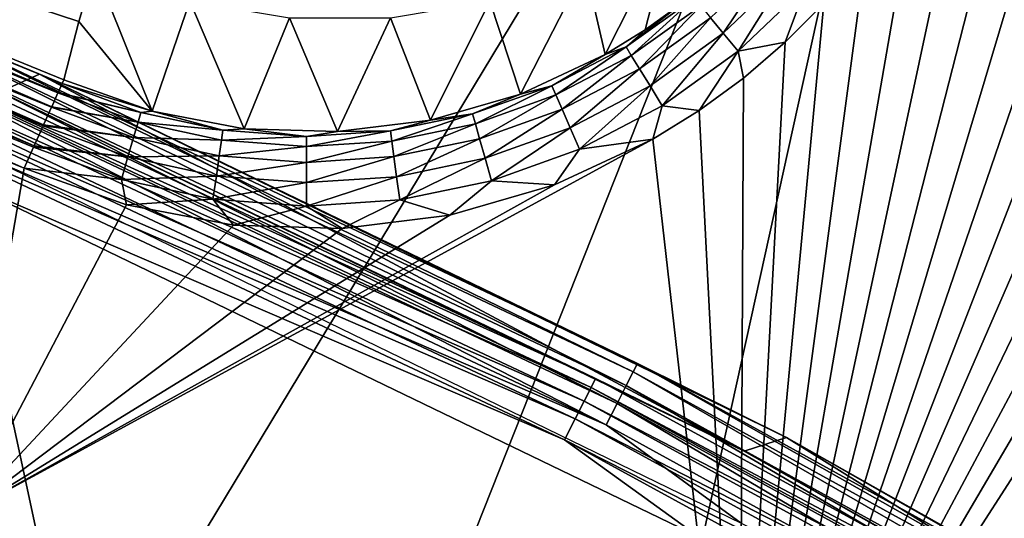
# Model space of a CAD drawing. Header units: millimetres. Extents: x -43.6 to 43.6, y -43.6 to 43.6.
# Tile 620 of 637: x 13.1 to 15.7, y 28.4 to 29.7. Entities that reach past the tile are written whole.
import ezdxf

# ---------------------------------------------------------------- set-up
doc = ezdxf.new("R2010")
doc.units = ezdxf.units.MM
doc.header["$LTSCALE"] = 52.148148
for name, color, linetype in [('153', 7, 'CONTINUOUS'), ('157', 7, 'CONTINUOUS'), ('177', 7, 'CONTINUOUS'), ('300', 7, 'CONTINUOUS'), ('31', 7, 'CONTINUOUS'), ('411', 7, 'CONTINUOUS'), ('423', 7, 'CONTINUOUS'), ('69', 7, 'CONTINUOUS'), ('79', 7, 'CONTINUOUS'), ('89', 7, 'CONTINUOUS')]:
    doc.layers.add(name, color=color, linetype=linetype)

msp = doc.modelspace()

# ---------------------------------------------------------------- linework, layer by layer
at = {"layer": '153', "color": 2, "linetype": 'Continuous'}
for points in [[(13.5285, 32.7132, 25.9303), (11.3614, 33.5274, 25.9303), (10.3817, 27.1206, 2.3697), (13.5285, 32.7132, 25.9303)], [(11.3651, 26.7234, 2.3697), (13.5285, 32.7132, 25.9303), (10.3817, 27.1206, 2.3697), (11.3651, 26.7234, 2.3697)], [(12.3332, 26.2906, 2.3697), (13.5285, 32.7132, 25.9303), (11.3651, 26.7234, 2.3697), (12.3332, 26.2906, 2.3697)], [(15.6384, 31.7586, 25.9303), (13.5285, 32.7132, 25.9303), (12.3332, 26.2906, 2.3697), (15.6384, 31.7586, 25.9303)], [(13.285, 25.8226, 2.3697), (15.6384, 31.7586, 25.9303), (12.3332, 26.2906, 2.3697), (13.285, 25.8226, 2.3697)], [(14.2193, 25.3202, 2.3697), (15.6384, 31.7586, 25.9303), (13.285, 25.8226, 2.3697), (14.2193, 25.3202, 2.3697)], [(17.6817, 30.668, 25.9303), (15.6384, 31.7586, 25.9303), (14.2193, 25.3202, 2.3697), (17.6817, 30.668, 25.9303)], [(15.1345, 24.7841, 2.3697), (17.6817, 30.668, 25.9303), (14.2193, 25.3202, 2.3697), (15.1345, 24.7841, 2.3697)], [(16.0293, 24.215, 2.3697), (17.6817, 30.668, 25.9303), (15.1345, 24.7841, 2.3697), (16.0293, 24.215, 2.3697)]]:
    msp.add_3dface(points, dxfattribs=at)
at = {"layer": '157', "color": 1, "linetype": 'Continuous'}
for points in [[(16.6776, 30.3253, -15), (14.9913, 27.4542, -15), (16.5298, 30.3341, -15), (16.6776, 30.3253, -15)], [(16.5298, 30.3341, -15), (14.9913, 27.4542, -15), (16.3817, 30.3303, -15), (16.5298, 30.3341, -15)], [(16.3817, 30.3303, -15), (14.9913, 27.4542, -15), (16.2345, 30.3141, -15), (16.3817, 30.3303, -15)], [(16.8242, 30.3041, -15), (14.9913, 27.4542, -15), (16.6776, 30.3253, -15), (16.8242, 30.3041, -15)], [(16.2345, 30.3141, -15), (14.9913, 27.4542, -15), (16.0892, 30.2856, -15), (16.2345, 30.3141, -15)], [(16.9117, 26.3148, -15), (14.9913, 27.4542, -15), (16.8242, 30.3041, -15), (16.9117, 26.3148, -15)], [(16.0892, 30.2856, -15), (14.9913, 27.4542, -15), (15.9469, 30.2448, -15), (16.0892, 30.2856, -15)], [(15.9469, 30.2448, -15), (14.9913, 27.4542, -15), (15.8084, 30.1923, -15), (15.9469, 30.2448, -15)], [(15.8084, 30.1923, -15), (14.9913, 27.4542, -15), (15.6749, 30.1282, -15), (15.8084, 30.1923, -15)], [(13.1481, 29.343, -15), (12.9946, 28.4537, -15), (11.1454, 30.1606, -15), (13.1481, 29.343, -15)], [(15.6749, 30.1282, -15), (14.9913, 27.4542, -15), (15.5473, 30.0531, -15), (15.6749, 30.1282, -15)], [(15.5473, 30.0531, -15), (14.9913, 27.4542, -15), (15.4265, 29.9675, -15), (15.5473, 30.0531, -15)], [(15.4265, 29.9675, -15), (14.9913, 27.4542, -15), (15.3133, 29.872, -15), (15.4265, 29.9675, -15)], [(15.3133, 29.872, -15), (14.9913, 27.4542, -15), (15.2087, 29.7675, -15), (15.3133, 29.872, -15)], [(15.2087, 29.7675, -15), (14.9913, 27.4542, -15), (15.109, 29.6673, -15), (15.2087, 29.7675, -15)], [(15.109, 29.6673, -15), (14.9913, 27.4542, -15), (15.0016, 29.5751, -15), (15.109, 29.6673, -15)], [(15.0016, 29.5751, -15), (14.9913, 27.4542, -15), (14.8876, 29.4918, -15), (15.0016, 29.5751, -15)], [(14.8876, 29.4918, -15), (14.9913, 27.4542, -15), (14.7681, 29.4181, -15), (14.8876, 29.4918, -15)], [(14.9913, 27.4542, -15), (12.9946, 28.4537, -15), (14.7681, 29.4181, -15), (14.9913, 27.4542, -15)], [(14.7681, 29.4181, -15), (12.9946, 28.4537, -15), (14.5142, 29.2998, -15), (14.7681, 29.4181, -15)], [(13.4121, 29.2486, -15), (12.9946, 28.4537, -15), (13.1481, 29.343, -15), (13.4121, 29.2486, -15)], [(14.5142, 29.2998, -15), (12.9946, 28.4537, -15), (14.2451, 29.2224, -15), (14.5142, 29.2998, -15)], [(13.6874, 29.1964, -15), (12.9946, 28.4537, -15), (13.4121, 29.2486, -15), (13.6874, 29.1964, -15)], [(14.2451, 29.2224, -15), (12.9946, 28.4537, -15), (13.9672, 29.1876, -15), (14.2451, 29.2224, -15)], [(13.9672, 29.1876, -15), (12.9946, 28.4537, -15), (13.6874, 29.1964, -15), (13.9672, 29.1876, -15)]]:
    msp.add_3dface(points, dxfattribs=at)
at = {"layer": '177', "linetype": 'Continuous'}
for points in [[(13.2502, 29.571, -14.7587), (11.232, 30.395, -14.7587), (13.2893, 29.721, -10.3803), (13.2502, 29.571, -14.7587)], [(13.2893, 29.721, -10.3803), (11.232, 30.395, -14.7587), (13.3299, 29.8586, -6.3089), (13.2893, 29.721, -10.3803)]]:
    msp.add_3dface(points, dxfattribs=at)
at = {"layer": '300', "linetype": 'Continuous'}
for points in [[(11.2284, 30.3853, -14.8217), (11.232, 30.395, -14.7587), (13.246, 29.5615, -14.8217), (11.2284, 30.3853, -14.8217)], [(11.232, 30.395, -14.7587), (13.2502, 29.571, -14.7587), (13.246, 29.5615, -14.8217), (11.232, 30.395, -14.7587)], [(11.2194, 30.3609, -14.88), (11.2284, 30.3853, -14.8217), (13.2354, 29.5378, -14.88), (11.2194, 30.3609, -14.88)], [(13.2354, 29.5378, -14.88), (11.2284, 30.3853, -14.8217), (13.246, 29.5614, -14.8221), (13.2354, 29.5378, -14.88)], [(13.246, 29.5614, -14.8221), (11.2284, 30.3853, -14.8217), (13.246, 29.5615, -14.8217), (13.246, 29.5614, -14.8221)], [(11.2056, 30.3235, -14.9298), (11.2194, 30.3609, -14.88), (13.2191, 29.5015, -14.9298), (11.2056, 30.3235, -14.9298)], [(13.2191, 29.5015, -14.9298), (11.2194, 30.3609, -14.88), (13.2351, 29.5372, -14.8811), (13.2191, 29.5015, -14.9298)], [(13.2351, 29.5372, -14.8811), (11.2194, 30.3609, -14.88), (13.2354, 29.5378, -14.88), (13.2351, 29.5372, -14.8811)], [(11.1879, 30.2755, -14.9679), (11.2056, 30.3235, -14.9298), (13.1982, 29.4547, -14.9679), (11.1879, 30.2755, -14.9679)], [(13.1982, 29.4547, -14.9679), (11.2056, 30.3235, -14.9298), (13.2185, 29.5001, -14.9313), (13.1982, 29.4547, -14.9679)], [(13.2185, 29.5001, -14.9313), (11.2056, 30.3235, -14.9298), (13.2191, 29.5015, -14.9298), (13.2185, 29.5001, -14.9313)], [(11.1673, 30.22, -14.9919), (11.1879, 30.2755, -14.9679), (13.174, 29.4007, -14.9919), (11.1673, 30.22, -14.9919)], [(13.174, 29.4007, -14.9919), (11.1879, 30.2755, -14.9679), (13.1971, 29.4525, -14.9693), (13.174, 29.4007, -14.9919)], [(13.1971, 29.4525, -14.9693), (11.1879, 30.2755, -14.9679), (13.1982, 29.4547, -14.9679), (13.1971, 29.4525, -14.9693)], [(13.1481, 29.343, -15), (11.1454, 30.1606, -15), (11.1673, 30.22, -14.9919), (13.1481, 29.343, -15)], [(13.1481, 29.343, -15), (11.1673, 30.22, -14.9919), (13.1725, 29.3975, -14.9927), (13.1481, 29.343, -15)], [(13.1725, 29.3975, -14.9927), (11.1673, 30.22, -14.9919), (13.174, 29.4007, -14.9919), (13.1725, 29.3975, -14.9927)]]:
    msp.add_3dface(points, dxfattribs=at)
at = {"layer": '31', "color": 40, "linetype": 'Continuous', "true_color": 0xffde00}
for points in [[(14.0523, 24.3391, -20.2), (12.1942, 25.3211, -20.2), (12.9852, 29.3115, -20.2), (14.0523, 24.3391, -20.2)], [(14.8865, 28.3932, -20.2), (14.0523, 24.3391, -20.2), (12.9852, 29.3115, -20.2), (14.8865, 28.3932, -20.2)]]:
    msp.add_3dface(points, dxfattribs=at)
at = {"layer": '411', "linetype": 'Continuous'}
for points in [[(14.821, 29.9843, -6.3059), (14.6453, 29.6357, -14.7565), (14.5933, 29.859, -6.2994), (14.821, 29.9843, -6.3059)], [(14.7482, 29.6993, -14.756), (14.6453, 29.6357, -14.7565), (14.821, 29.9843, -6.3059), (14.7482, 29.6993, -14.756)], [(14.8464, 29.771, -14.7555), (14.7482, 29.6993, -14.756), (14.821, 29.9843, -6.3059), (14.8464, 29.771, -14.7555)], [(13.2893, 29.721, -10.3803), (13.3299, 29.8586, -6.3089), (13.4776, 29.4897, -14.7589), (13.2893, 29.721, -10.3803)], [(13.4776, 29.4897, -14.7589), (13.3299, 29.8586, -6.3089), (13.5754, 29.7737, -6.2861), (13.4776, 29.4897, -14.7589)], [(14.5933, 29.859, -6.2994), (14.4266, 29.5339, -14.7574), (14.3479, 29.7735, -6.294), (14.5933, 29.859, -6.2994)], [(14.6453, 29.6357, -14.7565), (14.4266, 29.5339, -14.7574), (14.5933, 29.859, -6.2994), (14.6453, 29.6357, -14.7565)], [(13.7147, 29.4448, -14.7588), (13.4776, 29.4897, -14.7589), (13.5754, 29.7737, -6.2861), (13.7147, 29.4448, -14.7588)], [(13.8317, 29.7302, -6.2872), (13.7147, 29.4448, -14.7588), (13.5754, 29.7737, -6.2861), (13.8317, 29.7302, -6.2872)], [(14.3479, 29.7735, -6.294), (14.1949, 29.4672, -14.7581), (14.0916, 29.7301, -6.2899), (14.3479, 29.7735, -6.294)], [(14.4266, 29.5339, -14.7574), (14.1949, 29.4672, -14.7581), (14.3479, 29.7735, -6.294), (14.4266, 29.5339, -14.7574)], [(13.9556, 29.4372, -14.7585), (13.7147, 29.4448, -14.7588), (13.8317, 29.7302, -6.2872), (13.9556, 29.4372, -14.7585)], [(14.0916, 29.7301, -6.2899), (13.9556, 29.4372, -14.7585), (13.8317, 29.7302, -6.2872), (14.0916, 29.7301, -6.2899)], [(14.1949, 29.4672, -14.7581), (13.9556, 29.4372, -14.7585), (14.0916, 29.7301, -6.2899), (14.1949, 29.4672, -14.7581)], [(13.2502, 29.571, -14.7587), (13.2893, 29.721, -10.3803), (13.4776, 29.4897, -14.7589), (13.2502, 29.571, -14.7587)]]:
    msp.add_3dface(points, dxfattribs=at)
at = {"layer": '423', "linetype": 'Continuous'}
for points in [[(15.0796, 29.8862, -14.9282), (14.9494, 29.6909, -14.9677), (14.9165, 29.7308, -14.9289), (15.0796, 29.8862, -14.9282)], [(15.0796, 29.8862, -14.9282), (15.1175, 29.8513, -14.9672), (14.9494, 29.6909, -14.9677), (15.0796, 29.8862, -14.9282)], [(15.1175, 29.8513, -14.9672), (14.9875, 29.6446, -14.9919), (14.9494, 29.6909, -14.9677), (15.1175, 29.8513, -14.9672)], [(15.1175, 29.8513, -14.9672), (15.1616, 29.8108, -14.9917), (14.9875, 29.6446, -14.9919), (15.1175, 29.8513, -14.9672)], [(15.1616, 29.8108, -14.9917), (15.109, 29.6673, -15), (14.9875, 29.6446, -14.9919), (15.1616, 29.8108, -14.9917)], [(15.2087, 29.7675, -15), (15.109, 29.6673, -15), (15.1616, 29.8108, -14.9917), (15.2087, 29.7675, -15)], [(14.8464, 29.771, -14.7555), (14.8748, 29.7815, -14.819), (14.6989, 29.6558, -14.8198), (14.8464, 29.771, -14.7555)], [(14.8748, 29.7815, -14.819), (14.7124, 29.6337, -14.879), (14.6989, 29.6558, -14.8198), (14.8748, 29.7815, -14.819)], [(14.8911, 29.7617, -14.8782), (14.7124, 29.6337, -14.879), (14.8748, 29.7815, -14.819), (14.8911, 29.7617, -14.8782)], [(14.7482, 29.6993, -14.756), (14.8464, 29.771, -14.7555), (14.6989, 29.6558, -14.8198), (14.7482, 29.6993, -14.756)], [(14.8911, 29.7617, -14.8782), (14.7335, 29.5994, -14.9296), (14.7124, 29.6337, -14.879), (14.8911, 29.7617, -14.8782)], [(14.9165, 29.7308, -14.9289), (14.7335, 29.5994, -14.9296), (14.8911, 29.7617, -14.8782), (14.9165, 29.7308, -14.9289)], [(14.9165, 29.7308, -14.9289), (14.7606, 29.5553, -14.9682), (14.7335, 29.5994, -14.9296), (14.9165, 29.7308, -14.9289)], [(14.9494, 29.6909, -14.9677), (14.7606, 29.5553, -14.9682), (14.9165, 29.7308, -14.9289), (14.9494, 29.6909, -14.9677)], [(14.6453, 29.6357, -14.7565), (14.7482, 29.6993, -14.756), (14.6989, 29.6558, -14.8198), (14.6453, 29.6357, -14.7565)], [(14.9494, 29.6909, -14.9677), (14.7919, 29.5041, -14.9922), (14.7606, 29.5553, -14.9682), (14.9494, 29.6909, -14.9677)], [(14.9875, 29.6446, -14.9919), (14.7919, 29.5041, -14.9922), (14.9494, 29.6909, -14.9677), (14.9875, 29.6446, -14.9919)], [(14.6453, 29.6357, -14.7565), (14.6989, 29.6558, -14.8198), (14.5073, 29.5556, -14.8206), (14.6453, 29.6357, -14.7565)], [(14.6989, 29.6558, -14.8198), (14.5177, 29.5317, -14.8797), (14.5073, 29.5556, -14.8206), (14.6989, 29.6558, -14.8198)], [(14.7124, 29.6337, -14.879), (14.5177, 29.5317, -14.8797), (14.6989, 29.6558, -14.8198), (14.7124, 29.6337, -14.879)], [(15.109, 29.6673, -15), (15.0016, 29.5751, -15), (14.9875, 29.6446, -14.9919), (15.109, 29.6673, -15)], [(14.4266, 29.5339, -14.7574), (14.6453, 29.6357, -14.7565), (14.5073, 29.5556, -14.8206), (14.4266, 29.5339, -14.7574)], [(14.7124, 29.6337, -14.879), (14.5339, 29.4947, -14.9301), (14.5177, 29.5317, -14.8797), (14.7124, 29.6337, -14.879)], [(14.7335, 29.5994, -14.9296), (14.5339, 29.4947, -14.9301), (14.7124, 29.6337, -14.879), (14.7335, 29.5994, -14.9296)], [(14.9875, 29.6446, -14.9919), (14.8876, 29.4918, -15), (14.7919, 29.5041, -14.9922), (14.9875, 29.6446, -14.9919)], [(15.0016, 29.5751, -15), (14.8876, 29.4918, -15), (14.9875, 29.6446, -14.9919), (15.0016, 29.5751, -15)], [(14.7335, 29.5994, -14.9296), (14.5546, 29.4471, -14.9686), (14.5339, 29.4947, -14.9301), (14.7335, 29.5994, -14.9296)], [(14.7606, 29.5553, -14.9682), (14.5546, 29.4471, -14.9686), (14.7335, 29.5994, -14.9296), (14.7606, 29.5553, -14.9682)], [(13.2354, 29.5378, -14.88), (13.246, 29.5614, -14.8221), (13.449, 29.4868, -14.8223), (13.2354, 29.5378, -14.88)], [(13.246, 29.5615, -14.8217), (13.2502, 29.571, -14.7587), (13.4776, 29.4897, -14.7589), (13.246, 29.5615, -14.8217)], [(13.246, 29.5614, -14.8221), (13.246, 29.5615, -14.8217), (13.4776, 29.4897, -14.7589), (13.246, 29.5614, -14.8221)], [(13.246, 29.5614, -14.8221), (13.4776, 29.4897, -14.7589), (13.449, 29.4868, -14.8223), (13.246, 29.5614, -14.8221)], [(14.4266, 29.5339, -14.7574), (14.5073, 29.5556, -14.8206), (14.3036, 29.4829, -14.8213), (14.4266, 29.5339, -14.7574)], [(14.5073, 29.5556, -14.8206), (14.3107, 29.4577, -14.8803), (14.3036, 29.4829, -14.8213), (14.5073, 29.5556, -14.8206)], [(14.5177, 29.5317, -14.8797), (14.3107, 29.4577, -14.8803), (14.5073, 29.5556, -14.8206), (14.5177, 29.5317, -14.8797)], [(14.7606, 29.5553, -14.9682), (14.5787, 29.392, -14.9924), (14.5546, 29.4471, -14.9686), (14.7606, 29.5553, -14.9682)], [(14.7919, 29.5041, -14.9922), (14.5787, 29.392, -14.9924), (14.7606, 29.5553, -14.9682), (14.7919, 29.5041, -14.9922)], [(13.2191, 29.5015, -14.9298), (13.2351, 29.5372, -14.8811), (13.4416, 29.4614, -14.8812), (13.2191, 29.5015, -14.9298)], [(13.2351, 29.5372, -14.8811), (13.2354, 29.5378, -14.88), (13.449, 29.4868, -14.8223), (13.2351, 29.5372, -14.8811)], [(13.4416, 29.4614, -14.8812), (13.2351, 29.5372, -14.8811), (13.449, 29.4868, -14.8223), (13.4416, 29.4614, -14.8812)], [(14.1949, 29.4672, -14.7581), (14.4266, 29.5339, -14.7574), (14.3036, 29.4829, -14.8213), (14.1949, 29.4672, -14.7581)], [(14.5177, 29.5317, -14.8797), (14.3216, 29.4186, -14.9306), (14.3107, 29.4577, -14.8803), (14.5177, 29.5317, -14.8797)], [(14.5339, 29.4947, -14.9301), (14.3216, 29.4186, -14.9306), (14.5177, 29.5317, -14.8797), (14.5339, 29.4947, -14.9301)], [(13.2185, 29.5001, -14.9313), (13.2191, 29.5015, -14.9298), (13.4416, 29.4614, -14.8812), (13.2185, 29.5001, -14.9313)], [(14.7919, 29.5041, -14.9922), (14.7681, 29.4181, -15), (14.5787, 29.392, -14.9924), (14.7919, 29.5041, -14.9922)], [(14.8876, 29.4918, -15), (14.7681, 29.4181, -15), (14.7919, 29.5041, -14.9922), (14.8876, 29.4918, -15)], [(13.1982, 29.4547, -14.9679), (13.2185, 29.5001, -14.9313), (13.4302, 29.4223, -14.9314), (13.1982, 29.4547, -14.9679)], [(13.4302, 29.4223, -14.9314), (13.2185, 29.5001, -14.9313), (13.4416, 29.4614, -14.8812), (13.4302, 29.4223, -14.9314)], [(13.6604, 29.4411, -14.8223), (13.4416, 29.4614, -14.8812), (13.449, 29.4868, -14.8223), (13.6604, 29.4411, -14.8223)], [(13.4776, 29.4897, -14.7589), (13.6604, 29.4411, -14.8223), (13.449, 29.4868, -14.8223), (13.4776, 29.4897, -14.7589)], [(13.4776, 29.4897, -14.7589), (13.7147, 29.4448, -14.7588), (13.6604, 29.4411, -14.8223), (13.4776, 29.4897, -14.7589)], [(14.1949, 29.4672, -14.7581), (14.3036, 29.4829, -14.8213), (14.0919, 29.4391, -14.8217), (14.1949, 29.4672, -14.7581)], [(14.3036, 29.4829, -14.8213), (14.0954, 29.413, -14.8807), (14.0919, 29.4391, -14.8217), (14.3036, 29.4829, -14.8213)], [(14.3107, 29.4577, -14.8803), (14.0954, 29.413, -14.8807), (14.3036, 29.4829, -14.8213), (14.3107, 29.4577, -14.8803)], [(14.5339, 29.4947, -14.9301), (14.3356, 29.3685, -14.9689), (14.3216, 29.4186, -14.9306), (14.5339, 29.4947, -14.9301)], [(14.5546, 29.4471, -14.9686), (14.3356, 29.3685, -14.9689), (14.5339, 29.4947, -14.9301), (14.5546, 29.4471, -14.9686)], [(13.174, 29.4007, -14.9919), (13.1971, 29.4525, -14.9693), (13.4157, 29.3721, -14.9694), (13.174, 29.4007, -14.9919)], [(13.1971, 29.4525, -14.9693), (13.1982, 29.4547, -14.9679), (13.4302, 29.4223, -14.9314), (13.1971, 29.4525, -14.9693)], [(13.4157, 29.3721, -14.9694), (13.1971, 29.4525, -14.9693), (13.4302, 29.4223, -14.9314), (13.4157, 29.3721, -14.9694)], [(13.6566, 29.4149, -14.8812), (13.4302, 29.4223, -14.9314), (13.4416, 29.4614, -14.8812), (13.6566, 29.4149, -14.8812)], [(13.6566, 29.4149, -14.8812), (13.4416, 29.4614, -14.8812), (13.6604, 29.4411, -14.8223), (13.6566, 29.4149, -14.8812)], [(13.9556, 29.4372, -14.7585), (14.1949, 29.4672, -14.7581), (14.0919, 29.4391, -14.8217), (13.9556, 29.4372, -14.7585)], [(14.3107, 29.4577, -14.8803), (14.1008, 29.3728, -14.931), (14.0954, 29.413, -14.8807), (14.3107, 29.4577, -14.8803)], [(14.3216, 29.4186, -14.9306), (14.1008, 29.3728, -14.931), (14.3107, 29.4577, -14.8803), (14.3216, 29.4186, -14.9306)], [(13.876, 29.4251, -14.8221), (13.6566, 29.4149, -14.8812), (13.6604, 29.4411, -14.8223), (13.876, 29.4251, -14.8221)], [(13.8759, 29.3986, -14.881), (13.6566, 29.4149, -14.8812), (13.876, 29.4251, -14.8221), (13.8759, 29.3986, -14.881)], [(13.7147, 29.4448, -14.7588), (13.876, 29.4251, -14.8221), (13.6604, 29.4411, -14.8223), (13.7147, 29.4448, -14.7588)], [(13.7147, 29.4448, -14.7588), (13.9556, 29.4372, -14.7585), (13.876, 29.4251, -14.8221), (13.7147, 29.4448, -14.7588)], [(14.0954, 29.413, -14.8807), (13.8759, 29.3986, -14.881), (14.0919, 29.4391, -14.8217), (14.0954, 29.413, -14.8807)], [(14.0919, 29.4391, -14.8217), (13.8759, 29.3986, -14.881), (13.876, 29.4251, -14.8221), (14.0919, 29.4391, -14.8217)], [(13.9556, 29.4372, -14.7585), (14.0919, 29.4391, -14.8217), (13.876, 29.4251, -14.8221), (13.9556, 29.4372, -14.7585)], [(14.5546, 29.4471, -14.9686), (14.3518, 29.3106, -14.9925), (14.3356, 29.3685, -14.9689), (14.5546, 29.4471, -14.9686)], [(14.5787, 29.392, -14.9924), (14.3518, 29.3106, -14.9925), (14.5546, 29.4471, -14.9686), (14.5787, 29.392, -14.9924)], [(13.1725, 29.3975, -14.9927), (13.174, 29.4007, -14.9919), (13.4157, 29.3721, -14.9694), (13.1725, 29.3975, -14.9927)], [(13.6507, 29.3746, -14.9313), (13.4157, 29.3721, -14.9694), (13.4302, 29.4223, -14.9314), (13.6507, 29.3746, -14.9313)], [(13.6507, 29.3746, -14.9313), (13.4302, 29.4223, -14.9314), (13.6566, 29.4149, -14.8812), (13.6507, 29.3746, -14.9313)], [(13.8759, 29.3986, -14.881), (13.6507, 29.3746, -14.9313), (13.6566, 29.4149, -14.8812), (13.8759, 29.3986, -14.881)], [(14.1008, 29.3728, -14.931), (13.8757, 29.358, -14.9312), (14.0954, 29.413, -14.8807), (14.1008, 29.3728, -14.931)], [(14.0954, 29.413, -14.8807), (13.8757, 29.358, -14.9312), (13.8759, 29.3986, -14.881), (14.0954, 29.413, -14.8807)], [(14.3216, 29.4186, -14.9306), (14.1078, 29.3211, -14.9691), (14.1008, 29.3728, -14.931), (14.3216, 29.4186, -14.9306)], [(14.3356, 29.3685, -14.9689), (14.1078, 29.3211, -14.9691), (14.3216, 29.4186, -14.9306), (14.3356, 29.3685, -14.9689)], [(14.7681, 29.4181, -15), (14.5142, 29.2998, -15), (14.5787, 29.392, -14.9924), (14.7681, 29.4181, -15)], [(13.1481, 29.343, -15), (13.1725, 29.3975, -14.9927), (13.3989, 29.3143, -14.9928), (13.1481, 29.343, -15)], [(13.3989, 29.3143, -14.9928), (13.1725, 29.3975, -14.9927), (13.4157, 29.3721, -14.9694), (13.3989, 29.3143, -14.9928)], [(13.6433, 29.3229, -14.9694), (13.4157, 29.3721, -14.9694), (13.6507, 29.3746, -14.9313), (13.6433, 29.3229, -14.9694)], [(13.8757, 29.358, -14.9312), (13.6433, 29.3229, -14.9694), (13.6507, 29.3746, -14.9313), (13.8757, 29.358, -14.9312)], [(13.8757, 29.358, -14.9312), (13.6507, 29.3746, -14.9313), (13.8759, 29.3986, -14.881), (13.8757, 29.358, -14.9312)], [(14.5787, 29.392, -14.9924), (14.5142, 29.2998, -15), (14.3518, 29.3106, -14.9925), (14.5787, 29.392, -14.9924)], [(13.6433, 29.3229, -14.9694), (13.3989, 29.3143, -14.9928), (13.4157, 29.3721, -14.9694), (13.6433, 29.3229, -14.9694)], [(13.8755, 29.3058, -14.9693), (13.6433, 29.3229, -14.9694), (13.8757, 29.358, -14.9312), (13.8755, 29.3058, -14.9693)], [(14.1078, 29.3211, -14.9691), (13.8755, 29.3058, -14.9693), (14.1008, 29.3728, -14.931), (14.1078, 29.3211, -14.9691)], [(14.1008, 29.3728, -14.931), (13.8755, 29.3058, -14.9693), (13.8757, 29.358, -14.9312), (14.1008, 29.3728, -14.931)], [(14.3356, 29.3685, -14.9689), (14.1158, 29.2615, -14.9926), (14.1078, 29.3211, -14.9691), (14.3356, 29.3685, -14.9689)], [(14.3518, 29.3106, -14.9925), (14.1158, 29.2615, -14.9926), (14.3356, 29.3685, -14.9689), (14.3518, 29.3106, -14.9925)], [(13.4121, 29.2486, -15), (13.1481, 29.343, -15), (13.3989, 29.3143, -14.9928), (13.4121, 29.2486, -15)], [(13.6346, 29.2633, -14.9928), (13.3989, 29.3143, -14.9928), (13.6433, 29.3229, -14.9694), (13.6346, 29.2633, -14.9928)], [(13.6346, 29.2633, -14.9928), (13.4121, 29.2486, -15), (13.3989, 29.3143, -14.9928), (13.6346, 29.2633, -14.9928)], [(13.8755, 29.3058, -14.9693), (13.6346, 29.2633, -14.9928), (13.6433, 29.3229, -14.9694), (13.8755, 29.3058, -14.9693)], [(13.8752, 29.2456, -14.9927), (13.6346, 29.2633, -14.9928), (13.8755, 29.3058, -14.9693), (13.8752, 29.2456, -14.9927)], [(14.1158, 29.2615, -14.9926), (13.8752, 29.2456, -14.9927), (14.1078, 29.3211, -14.9691), (14.1158, 29.2615, -14.9926)], [(14.1078, 29.3211, -14.9691), (13.8752, 29.2456, -14.9927), (13.8755, 29.3058, -14.9693), (14.1078, 29.3211, -14.9691)], [(14.3518, 29.3106, -14.9925), (14.2451, 29.2224, -15), (14.1158, 29.2615, -14.9926), (14.3518, 29.3106, -14.9925)], [(14.5142, 29.2998, -15), (14.2451, 29.2224, -15), (14.3518, 29.3106, -14.9925), (14.5142, 29.2998, -15)], [(13.6874, 29.1964, -15), (13.4121, 29.2486, -15), (13.6346, 29.2633, -14.9928), (13.6874, 29.1964, -15)], [(13.8752, 29.2456, -14.9927), (13.6874, 29.1964, -15), (13.6346, 29.2633, -14.9928), (13.8752, 29.2456, -14.9927)], [(14.1158, 29.2615, -14.9926), (13.9672, 29.1876, -15), (13.8752, 29.2456, -14.9927), (14.1158, 29.2615, -14.9926)], [(14.2451, 29.2224, -15), (13.9672, 29.1876, -15), (14.1158, 29.2615, -14.9926), (14.2451, 29.2224, -15)], [(13.9672, 29.1876, -15), (13.6874, 29.1964, -15), (13.8752, 29.2456, -14.9927), (13.9672, 29.1876, -15)]]:
    msp.add_3dface(points, dxfattribs=at)
at = {"layer": '69', "color": 40, "linetype": 'Continuous', "true_color": 0xffde00}
for points in [[(13.1875, 29.5849, -15.2544), (13.0868, 29.5399, -19.9544), (11.2056, 30.391, -15.2544), (13.1875, 29.5849, -15.2544)], [(15.0028, 28.6144, -19.9544), (13.0868, 29.5399, -19.9544), (13.1875, 29.5849, -15.2544), (15.0028, 28.6144, -19.9544)], [(15.112, 28.6497, -15.2544), (15.0028, 28.6144, -19.9544), (13.1875, 29.5849, -15.2544), (15.112, 28.6497, -15.2544)], [(16.8537, 27.5649, -19.9544), (15.0028, 28.6144, -19.9544), (15.112, 28.6497, -15.2544), (16.8537, 27.5649, -19.9544)], [(16.9704, 27.5895, -15.2544), (16.8537, 27.5649, -19.9544), (15.112, 28.6497, -15.2544), (16.9704, 27.5895, -15.2544)]]:
    msp.add_3dface(points, dxfattribs=at)
at = {"layer": '79', "color": 40, "linetype": 'Continuous', "true_color": 0xffde00}
for points in [[(13.1875, 29.5849, -15.2544), (11.2056, 30.391, -15.2544), (12.9234, 29.693, -15.1888), (13.1875, 29.5849, -15.2544)], [(14.7175, 28.8183, -15.1275), (12.9234, 29.693, -15.1888), (12.9136, 29.6705, -15.1275), (14.7175, 28.8183, -15.1275)], [(14.7287, 28.8402, -15.1888), (13.1875, 29.5849, -15.2544), (12.9234, 29.693, -15.1888), (14.7287, 28.8402, -15.1888)], [(14.7287, 28.8402, -15.1888), (12.9234, 29.693, -15.1888), (14.7175, 28.8183, -15.1275), (14.7287, 28.8402, -15.1888)], [(14.6995, 28.783, -15.0747), (12.9136, 29.6705, -15.1275), (12.8978, 29.6341, -15.0747), (14.6995, 28.783, -15.0747)], [(14.7175, 28.8183, -15.1275), (12.9136, 29.6705, -15.1275), (14.6995, 28.783, -15.0747), (14.7175, 28.8183, -15.1275)], [(14.6758, 28.7366, -15.0341), (12.8978, 29.6341, -15.0747), (12.877, 29.5863, -15.0341), (14.6758, 28.7366, -15.0341)], [(14.6995, 28.783, -15.0747), (12.8978, 29.6341, -15.0747), (14.6758, 28.7366, -15.0341), (14.6995, 28.783, -15.0747)], [(14.648, 28.6823, -15.0086), (12.877, 29.5863, -15.0341), (12.8527, 29.5305, -15.0086), (14.648, 28.6823, -15.0086)], [(14.6758, 28.7366, -15.0341), (12.877, 29.5863, -15.0341), (14.648, 28.6823, -15.0086), (14.6758, 28.7366, -15.0341)], [(15.112, 28.6497, -15.2544), (13.1875, 29.5849, -15.2544), (14.7287, 28.8402, -15.1888), (15.112, 28.6497, -15.2544)], [(14.648, 28.6823, -15.0086), (12.8527, 29.5305, -15.0086), (13.0854, 29.3567, -15), (14.648, 28.6823, -15.0086)], [(14.9951, 28.4288, -15), (14.648, 28.6823, -15.0086), (13.0854, 29.3567, -15), (14.9951, 28.4288, -15)], [(16.4453, 27.8224, -15.0747), (14.7175, 28.8183, -15.1275), (14.6995, 28.783, -15.0747), (16.4453, 27.8224, -15.0747)], [(16.4655, 27.8566, -15.1275), (14.7287, 28.8402, -15.1888), (14.7175, 28.8183, -15.1275), (16.4655, 27.8566, -15.1275)], [(16.4655, 27.8566, -15.1275), (14.7175, 28.8183, -15.1275), (16.4453, 27.8224, -15.0747), (16.4655, 27.8566, -15.1275)], [(16.4779, 27.8777, -15.1888), (15.112, 28.6497, -15.2544), (14.7287, 28.8402, -15.1888), (16.4779, 27.8777, -15.1888)], [(16.4779, 27.8777, -15.1888), (14.7287, 28.8402, -15.1888), (16.4655, 27.8566, -15.1275), (16.4779, 27.8777, -15.1888)], [(16.4187, 27.7776, -15.0341), (14.6995, 28.783, -15.0747), (14.6758, 28.7366, -15.0341), (16.4187, 27.7776, -15.0341)], [(16.4453, 27.8224, -15.0747), (14.6995, 28.783, -15.0747), (16.4187, 27.7776, -15.0341), (16.4453, 27.8224, -15.0747)], [(16.3877, 27.7251, -15.0086), (14.6758, 28.7366, -15.0341), (14.648, 28.6823, -15.0086), (16.3877, 27.7251, -15.0086)], [(16.4187, 27.7776, -15.0341), (14.6758, 28.7366, -15.0341), (16.3877, 27.7251, -15.0086), (16.4187, 27.7776, -15.0341)], [(16.3877, 27.7251, -15.0086), (14.648, 28.6823, -15.0086), (14.9951, 28.4288, -15), (16.3877, 27.7251, -15.0086)], [(16.9704, 27.5895, -15.2544), (15.112, 28.6497, -15.2544), (16.4779, 27.8777, -15.1888), (16.9704, 27.5895, -15.2544)]]:
    msp.add_3dface(points, dxfattribs=at)
at = {"layer": '89', "color": 40, "linetype": 'Continuous', "true_color": 0xffde00}
for points in [[(12.8232, 29.6451, -20.018), (14.6203, 28.8012, -20.018), (12.8131, 29.6217, -20.0773), (12.8232, 29.6451, -20.018)], [(12.8232, 29.6451, -20.018), (13.0868, 29.5399, -19.9544), (14.6203, 28.8012, -20.018), (12.8232, 29.6451, -20.018)], [(12.8131, 29.6217, -20.0773), (14.6088, 28.7785, -20.0773), (12.7973, 29.5852, -20.1282), (12.8131, 29.6217, -20.0773)], [(12.8131, 29.6217, -20.0773), (14.6203, 28.8012, -20.018), (14.6088, 28.7785, -20.0773), (12.8131, 29.6217, -20.0773)], [(12.7973, 29.5852, -20.1282), (14.5908, 28.743, -20.1282), (12.7768, 29.5379, -20.1672), (12.7973, 29.5852, -20.1282)], [(12.7973, 29.5852, -20.1282), (14.6088, 28.7785, -20.0773), (14.5908, 28.743, -20.1282), (12.7973, 29.5852, -20.1282)], [(12.7768, 29.5379, -20.1672), (14.5674, 28.6971, -20.1672), (12.7531, 29.483, -20.1917), (12.7768, 29.5379, -20.1672)], [(12.7768, 29.5379, -20.1672), (14.5908, 28.743, -20.1282), (14.5674, 28.6971, -20.1672), (12.7768, 29.5379, -20.1672)], [(13.0868, 29.5399, -19.9544), (15.0028, 28.6144, -19.9544), (14.6203, 28.8012, -20.018), (13.0868, 29.5399, -19.9544)], [(12.9852, 29.3115, -20.2), (12.7531, 29.483, -20.1917), (14.5404, 28.6438, -20.1917), (12.9852, 29.3115, -20.2)], [(12.7531, 29.483, -20.1917), (14.5674, 28.6971, -20.1672), (14.5404, 28.6438, -20.1917), (12.7531, 29.483, -20.1917)], [(14.8865, 28.3932, -20.2), (12.9852, 29.3115, -20.2), (14.5404, 28.6438, -20.1917), (14.8865, 28.3932, -20.2)], [(14.6203, 28.8012, -20.018), (16.3622, 27.8485, -20.018), (14.6088, 28.7785, -20.0773), (14.6203, 28.8012, -20.018)], [(14.6203, 28.8012, -20.018), (15.0028, 28.6144, -19.9544), (16.3622, 27.8485, -20.018), (14.6203, 28.8012, -20.018)], [(14.6088, 28.7785, -20.0773), (16.3493, 27.8266, -20.0773), (14.5908, 28.743, -20.1282), (14.6088, 28.7785, -20.0773)], [(14.6088, 28.7785, -20.0773), (16.3622, 27.8485, -20.018), (16.3493, 27.8266, -20.0773), (14.6088, 28.7785, -20.0773)], [(14.5908, 28.743, -20.1282), (16.3292, 27.7923, -20.1282), (14.5674, 28.6971, -20.1672), (14.5908, 28.743, -20.1282)], [(14.5908, 28.743, -20.1282), (16.3493, 27.8266, -20.0773), (16.3292, 27.7923, -20.1282), (14.5908, 28.743, -20.1282)], [(14.5674, 28.6971, -20.1672), (16.3031, 27.7479, -20.1672), (14.5404, 28.6438, -20.1917), (14.5674, 28.6971, -20.1672)], [(14.5674, 28.6971, -20.1672), (16.3292, 27.7923, -20.1282), (16.3031, 27.7479, -20.1672), (14.5674, 28.6971, -20.1672)], [(14.8865, 28.3932, -20.2), (14.5404, 28.6438, -20.1917), (16.2728, 27.6963, -20.1917), (14.8865, 28.3932, -20.2)], [(14.5404, 28.6438, -20.1917), (16.3031, 27.7479, -20.1672), (16.2728, 27.6963, -20.1917), (14.5404, 28.6438, -20.1917)], [(15.0028, 28.6144, -19.9544), (16.8537, 27.5649, -19.9544), (16.3622, 27.8485, -20.018), (15.0028, 28.6144, -19.9544)]]:
    msp.add_3dface(points, dxfattribs=at)

doc.saveas('drawing.dxf')
